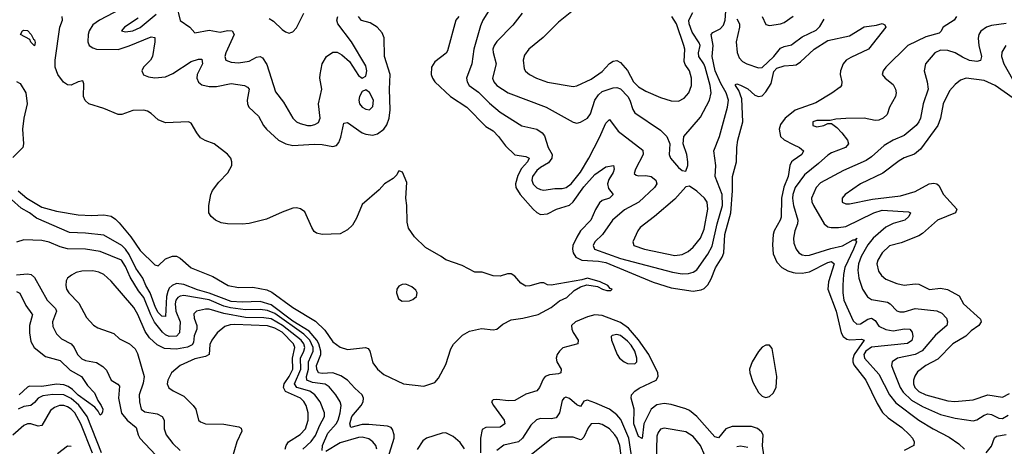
# Model space of a CAD drawing. Header units: inches. Extents: x 1694797 to 1849917, y 907313 to 1017959.
# Tile 477 of 656: x 1775748 to 1781161, y 976266 to 978612. Entities that reach past the tile are written whole.
import ezdxf

# ---------------------------------------------------------------- set-up
doc = ezdxf.new("R2010")
doc.units = ezdxf.units.IN
doc.header["$MEASUREMENT"] = 0
doc.layers.add('B7977', color=7, linetype='Continuous')
doc.layers.add('B7987', color=7, linetype='Continuous')

msp = doc.modelspace()

# ---------------------------------------------------------------- linework, layer by layer
at = {"layer": 'B7977', "color": 5}
for points, elevation in [([(1776610, 978691.8), (1776630, 978607), (1776682.4, 978570), (1776710, 978540.4), (1776790, 978554.1), (1776850, 978543.3), (1776890, 978552.6), (1776915.3, 978550), (1776926.4, 978530), (1776881, 978430), (1776876, 978410), (1776880.9, 978390), (1776910, 978377.7), (1776950, 978375), (1777010, 978384.3), (1777050, 978405), (1777070, 978410.2), (1777082.2, 978402.2), (1777105.9, 978365.9), (1777154.7, 978214.7), (1777197.5, 978157.5), (1777250.1, 978070.1), (1777270.1, 978050.1), (1777290, 978040.2), (1777330, 978030.2), (1777350, 978030.2), (1777370, 978034.7), (1777390, 978046), (1777399.2, 978070), (1777390.9, 978150), (1777408, 978230), (1777398, 978290), (1777399.4, 978310), (1777410.7, 978369.3), (1777435.1, 978410), (1777470, 978434), (1777493, 978433), (1777518.2, 978418.2), (1777561.5, 978381.5), (1777610, 978304.9), (1777630, 978290.7), (1777650, 978301), (1777653, 978310), (1777656.3, 978330), (1777650, 978358), (1777571.1, 978490), (1777495.9, 978590), (1777491.8, 978610), (1777496.1, 978630)], 640), ([(1778346.8, 978693.2), (1778294.7, 978610), (1778281.9, 978578.1), (1778244.1, 978450), (1778233.3, 978370), (1778204.4, 978290), (1778207.1, 978270), (1778219.2, 978250), (1778270, 978212.5), (1778330, 978153.5), (1778390, 978103.7), (1778508.5, 978028.5), (1778591.5, 978010), (1778620.7, 977990), (1778633.5, 977973.5), (1778653.8, 977910), (1778675.7, 977870), (1778674.1, 977850), (1778654.7, 977825.3), (1778610, 977799.4), (1778590, 977781.8), (1778567.6, 977750), (1778563.6, 977730), (1778570, 977707.5), (1778590, 977687.4), (1778610, 977677.7), (1778630, 977674.8), (1778690, 977683.5), (1778730, 977683.3), (1778752.5, 977690), (1778779.6, 977710), (1778830, 977774.3), (1778876.7, 977850), (1778936, 977964), (1778970, 978043.7), (1778990, 978063.7), (1779038.7, 977998.7), (1779173.9, 977893.9), (1779175, 977870), (1779132.7, 977790), (1779125.6, 977765.6), (1779136.4, 977756.4), (1779150, 977753.7), (1779190, 977755.4), (1779218.7, 977750), (1779245.4, 977730), (1779250.2, 977710), (1779238.4, 977690), (1779150.8, 977609.2), (1779073, 977567), (1779007, 977510), (1778950.9, 977430), (1778910.2, 977390), (1778900.2, 977370), (1778908.3, 977350), (1779050, 977298.5), (1779336.8, 977223.2), (1779390, 977214.4), (1779424.5, 977215.5), (1779450, 977223.3), (1779470, 977236.8), (1779530, 977322), (1779553.9, 977366.1), (1779582.5, 977490), (1779612.2, 977590), (1779610, 977651.1), (1779571.4, 977750), (1779574.2, 977810), (1779564, 977890), (1779594.6, 977970), (1779639.4, 978130), (1779644.9, 978170), (1779632.3, 978210), (1779601.5, 978261.5), (1779571.3, 978330), (1779555.5, 978410), (1779560.8, 978470), (1779549.9, 978530), (1779558.8, 978541.2), (1779598.8, 978561.2), (1779617.7, 978582.3), (1779626.6, 978610), (1779630, 978658.4)], 640), ([(1775739.5, 977670), (1775787.3, 977630), (1775870, 977581.1), (1775950, 977559.7), (1776070, 977539.5), (1776145.1, 977534.9), (1776210, 977538.7), (1776250.7, 977530.7), (1776275.2, 977515.2), (1776295.1, 977495.1), (1776358.7, 977418.7), (1776410, 977341.9), (1776490, 977263.2), (1776510, 977259.1), (1776550, 977296.4), (1776588.8, 977311.2), (1776610, 977311.1), (1776630, 977301.2), (1776690, 977247.8), (1776810, 977199.4), (1776893.4, 977150), (1776950, 977139.4), (1777030, 977140.8), (1777105.6, 977125.6), (1777134.3, 977114.3), (1777250, 977029.2), (1777374.9, 976954.9), (1777425.4, 976905.4), (1777470, 976840.2), (1777510, 976810.6), (1777550, 976798.1), (1777649.2, 976809.2), (1777663.1, 976803.1), (1777673.2, 976790), (1777690, 976724.4), (1777715.1, 976690), (1777750, 976660.7), (1777858, 976610), (1777970, 976597), (1778030, 976617), (1778050, 976640.7), (1778090, 976715.8), (1778118.3, 976801.7), (1778132.3, 976827.7), (1778181.9, 976878.1), (1778220.4, 976899.6), (1778286.7, 976913.3), (1778350, 976907), (1778370, 976910.5), (1778403, 976937), (1778450, 976960.7), (1778514.4, 976970), (1778597.3, 976990), (1778669, 977030), (1778714.6, 977065.4), (1778755.4, 977084.6), (1778796.8, 977123.2), (1778830, 977142.2), (1778865.9, 977154.1), (1778924.3, 977144.3), (1778951.8, 977130), (1778976.4, 977123.6), (1778997.6, 977122.4), (1779004.4, 977130), (1778994.5, 977134.5), (1778981.5, 977150), (1778939.5, 977170), (1778870, 977190.1), (1778838.9, 977181.1), (1778670, 977152.7), (1778650, 977153.4), (1778630, 977164.9), (1778610, 977165.5), (1778551.9, 977148.1), (1778530, 977147.3), (1778502.4, 977162.4), (1778470, 977201), (1778450, 977214.8), (1778430, 977214.8), (1778390, 977200.7), (1778350, 977204), (1778290, 977222.8), (1778250, 977224), (1778179.9, 977259.9), (1778090, 977291), (1778064.7, 977310), (1777978.5, 977358.5), (1777918.8, 977418.8), (1777885.8, 977465.8), (1777878, 977498), (1777876.3, 977590), (1777870.5, 977630.5), (1777876.4, 977716.4), (1777852.7, 977772.7), (1777838.5, 977778.5), (1777830, 977779.1), (1777820.4, 977759.6), (1777801.8, 977738.2), (1777752.6, 977710), (1777724, 977676), (1777630, 977595.5), (1777600.3, 977519.7), (1777577.3, 977482.7), (1777550, 977455.5), (1777510, 977433.7), (1777410, 977430.9), (1777378.7, 977438.7), (1777367.4, 977447.4), (1777353.5, 977470), (1777314.5, 977554.5), (1777291.1, 977571.1), (1777270, 977578), (1777250, 977575.4), (1777190, 977553.9), (1777105.4, 977514.6), (1777010, 977491.6), (1776970, 977488), (1776890, 977490.1), (1776855.6, 977495.6), (1776824.5, 977510), (1776800.2, 977530), (1776787.5, 977550), (1776788.4, 977590), (1776799.4, 977650), (1776808, 977672), (1776841.9, 977718.1), (1776892.8, 977770), (1776914, 977810), (1776914.6, 977830), (1776908.8, 977850), (1776890, 977872.9), (1776816.4, 977930), (1776767.2, 977947.2), (1776742.3, 977962.3), (1776720.8, 977990), (1776690, 978043.8), (1776676, 978050), (1776550, 978044.5), (1776510, 978061.6), (1776470, 978095.6), (1776450, 978108.4), (1776430, 978114.3), (1776370, 978112.7), (1776310, 978091), (1776290, 978090.6), (1776210, 978124), (1776128.4, 978148.4), (1776107.5, 978167.5), (1776099.3, 978190), (1776099.9, 978259.9), (1776095.3, 978275.3), (1776070, 978271), (1776030, 978251.4), (1776010, 978254.3), (1775988.9, 978268.9), (1775957, 978310), (1775943.1, 978350), (1775942.9, 978390), (1775968.9, 978570), (1775982.9, 978610), (1775982.1, 978630)], 580), ([(1776302, 978670), (1776187.1, 978610), (1776150, 978583.2), (1776129.6, 978550), (1776124.2, 978530), (1776122.4, 978490), (1776129.3, 978470), (1776150, 978456.6), (1776170.6, 978450.6), (1776290, 978448.7), (1776350, 978467.3), (1776470, 978517.6), (1776490, 978513.4), (1776490.8, 978490), (1776477.7, 978410), (1776466.8, 978390), (1776429.1, 978350), (1776418.9, 978330), (1776428, 978308), (1776456.8, 978296.8), (1776491.3, 978291.3), (1776550, 978296.9), (1776590, 978315.1), (1776690, 978382.2), (1776730, 978395.3), (1776750, 978395.6), (1776752.7, 978370), (1776723.3, 978310), (1776721.8, 978290), (1776730, 978268.6), (1776750, 978254.3), (1776790, 978243.8), (1776830, 978243.8), (1776910, 978260.8), (1776982.8, 978250), (1777001.1, 978241.1), (1777010.2, 978230), (1776998.9, 978170), (1776999.7, 978150), (1777007.3, 978130), (1777060.5, 978080.5), (1777088.6, 978030), (1777104.7, 978010), (1777170, 977949.4), (1777210.1, 977930.1), (1777250, 977919.3), (1777367.3, 977927.3), (1777410, 977924.7), (1777470, 977913.7), (1777490, 977920.7), (1777503.1, 977936.9), (1777513.9, 977966.1), (1777530, 978043.1), (1777550, 978047.2), (1777630, 977989.5), (1777650, 977981.5), (1777690, 977977), (1777715, 977985), (1777750, 978010.2), (1777765.7, 978034.3), (1777778.2, 978070), (1777783.8, 978116.2), (1777780.4, 978230), (1777783.9, 978310), (1777754.2, 978410), (1777752.1, 978512.1), (1777740.2, 978540.2), (1777713.2, 978570), (1777673.8, 978593.8), (1777626.7, 978606.7), (1777610.5, 978630)], 620), ([(1776399.1, 978620.9), (1776324.4, 978570), (1776307.7, 978550), (1776330, 978545.2), (1776369.2, 978550), (1776410, 978569), (1776497.8, 978642.2)], 640), ([(1777119.3, 978619.3), (1777143.9, 978603.9), (1777190, 978557.6), (1777210, 978544.4), (1777230, 978538.4), (1777238.6, 978541.4), (1777250, 978546), (1777270, 978568), (1777310, 978647.7)], 660), ([(1778162.6, 978630), (1778146, 978610), (1778100, 978440), (1778092.1, 978427.9), (1778030, 978380.2), (1778010.8, 978350), (1778010, 978311), (1778018.1, 978290), (1778030.2, 978270), (1778115.7, 978190), (1778206.4, 978130), (1778310, 978024.5), (1778350, 978000.9), (1778379.7, 977970), (1778418.5, 977918.5), (1778469.5, 977869.5), (1778530, 977858.9), (1778548.5, 977850), (1778539.3, 977830), (1778506.9, 977793.1), (1778485.4, 977754.6), (1778472.9, 977710), (1778475.1, 977690), (1778499.4, 977650), (1778570, 977570.1), (1778590, 977550.9), (1778610, 977540.2), (1778650, 977544.6), (1778698.9, 977570), (1778770, 977591.8), (1778790, 977610.7), (1778850, 977692.3), (1778910, 977760.4), (1778970, 977803.5), (1779012, 977810), (1779016.6, 977790), (1779011, 977771), (1778986.6, 977733.4), (1778979.4, 977710), (1778984.5, 977684.5), (1779010.2, 977650), (1778989.5, 977630.5), (1778950, 977616.8), (1778934.9, 977605.1), (1778912.4, 977567.6), (1778888.4, 977510), (1778830.5, 977450), (1778810, 977416.2), (1778788.5, 977370), (1778786.6, 977350), (1778789.8, 977329.8), (1778805.8, 977305.8), (1778838.7, 977290), (1778930, 977285), (1778970, 977275.9), (1779230, 977168.1), (1779330, 977137), (1779450, 977119.2), (1779493.9, 977126.1), (1779510, 977134), (1779530, 977153.2), (1779550, 977187.1), (1779573.3, 977246.7), (1779610, 977305.8), (1779618, 977330), (1779623.6, 977430), (1779657.3, 977550), (1779665.6, 977670), (1779665.9, 977750), (1779688.7, 977830), (1779690.4, 977909.6), (1779696.1, 977950), (1779723.6, 978050), (1779717.6, 978177.6), (1779702.1, 978222.1), (1779683.5, 978250), (1779683.7, 978256.3), (1779690, 978258.7), (1779710, 978252.4), (1779750, 978232.5), (1779790, 978197.7), (1779809.1, 978189.1), (1779830, 978193.1), (1779850, 978215.9), (1779878.7, 978261.3), (1779893.9, 978326.1), (1779910, 978345.2), (1779950, 978357.7), (1780000, 978362)], 620), ([(1778510, 978647.6), (1778458.4, 978581.6), (1778370, 978492.2), (1778355.5, 978470), (1778349.6, 978450), (1778351.4, 978431.4), (1778366.3, 978370), (1778347.6, 978290), (1778354, 978270), (1778370.2, 978250), (1778432.8, 978210), (1778641.3, 978130), (1778790, 978047.6), (1778810, 978043.6), (1778830, 978047.9), (1778870, 978071.3), (1778885.8, 978094.2), (1778909.9, 978170.1), (1778930, 978199.5), (1778950, 978216.8), (1779010, 978236.6), (1779030, 978238.4), (1779050, 978232.2), (1779091.5, 978190), (1779102.4, 978170), (1779118, 978118), (1779130, 978099.1), (1779270, 978003.6), (1779304.9, 977970), (1779321.7, 977930), (1779318.3, 977870), (1779326.3, 977850), (1779370, 977799.5), (1779390, 977783), (1779410, 977778.8), (1779421.3, 977810), (1779421.7, 977830), (1779415.3, 977870), (1779395.1, 977930), (1779399.7, 977970), (1779490, 978075.3), (1779539.2, 978170), (1779548.8, 978210), (1779544, 978250), (1779516.7, 978350), (1779509.1, 978370), (1779481.3, 978410), (1779480.3, 978430), (1779487.9, 978470), (1779484, 978484), (1779444, 978544), (1779428.1, 978590), (1779426.9, 978610), (1779448.6, 978651.4)], 660), ([(1778783.9, 978656.1), (1778710, 978599.1), (1778625.8, 978514.2), (1778546.5, 978450), (1778523.4, 978416.6), (1778515.8, 978390), (1778521.6, 978341.6), (1778528.4, 978328.4), (1778550.4, 978310), (1778589.5, 978289.5), (1778650, 978267.9), (1778790, 978244.6), (1778810, 978247.3), (1778890, 978285.3), (1778950, 978327.5), (1778990, 978370.1), (1779010, 978383.1), (1779030, 978386.7), (1779050, 978376.3), (1779090, 978332.9), (1779121.6, 978270), (1779150, 978242.1), (1779190, 978218.9), (1779270, 978183.2), (1779330, 978165.4), (1779370, 978163.2), (1779400.2, 978179.8), (1779425.7, 978210), (1779440.5, 978250), (1779441.1, 978290), (1779429.9, 978330), (1779406.2, 978366.2), (1779401.5, 978381.5), (1779404.2, 978450), (1779398.2, 978470), (1779357.8, 978590), (1779333.5, 978630)], 680), ([(1779829.5, 978629.5), (1779850, 978584.9), (1779870, 978579.6), (1779930, 978588.8), (1779950, 978596.3), (1780000, 978632.1)], 660), ([(1779690, 978616.9), (1779704.4, 978590), (1779704.6, 978570), (1779687.1, 978490), (1779691.6, 978431.6), (1779703, 978403), (1779722.2, 978382.2), (1779744.4, 978370), (1779810, 978347.5), (1779830, 978349.2), (1779894.1, 978410), (1779930, 978455.2), (1779950, 978465.1), (1779990, 978474.1), (1780000, 978481.4)], 640), ([(1775730, 978272.6), (1775750, 978260.6), (1775781.1, 978210), (1775789.4, 978150), (1775770.9, 978070), (1775764.1, 978010), (1775769.7, 977930), (1775764.7, 977910), (1775710, 977855)], 580), ([(1780000, 978105.8), (1779956, 978070), (1779930, 978035.7), (1779923.7, 978010), (1779930, 977969.3), (1779950.5, 977950.5), (1780000, 977926.5)], 620), ([(1780000, 977837.5), (1779990, 977830.6), (1779980.8, 977810), (1779972.9, 977750), (1779949.1, 977690.9), (1779935, 977630), (1779933.2, 977526.8), (1779928.7, 977510), (1779894.8, 977450), (1779890.1, 977429.9), (1779885.4, 977374.6), (1779890, 977324.9), (1779910, 977278.3), (1779937.8, 977250), (1779971.3, 977231.3), (1780000, 977222.6)], 620), ([(1780000, 977656.5), (1779997.7, 977650), (1779995.9, 977630), (1780000, 977601.5)], 640), ([(1777762.7, 976170), (1777807.3, 976310), (1777807.3, 976330), (1777798.1, 976358.1), (1777789.2, 976369.2), (1777770, 976376.2), (1777666.8, 976386.8), (1777630, 976385.8), (1777568.7, 976370), (1777562.2, 976390), (1777573.4, 976430), (1777625.9, 976490), (1777636.9, 976510), (1777638.7, 976530), (1777631.2, 976550), (1777590, 976585.2), (1777550.6, 976630), (1777513.7, 976653.7), (1777469.9, 976669.9), (1777410, 976666.2), (1777390, 976670), (1777380.8, 976690), (1777380.1, 976710), (1777402.8, 976770), (1777403.8, 976790), (1777392.6, 976830), (1777381.9, 976850), (1777338.3, 976898.3), (1777250, 976953.8), (1777130, 977043.4), (1777070, 977061.6), (1776970, 977058.2), (1776910, 977062.9), (1776790, 977107.6), (1776725.8, 977125.8), (1776650, 977156.5), (1776610, 977160.4), (1776585.9, 977150), (1776570, 977134.8), (1776561.8, 977118.2), (1776554.3, 977090), (1776550, 976980.7), (1776530, 976980.9), (1776510, 977001.2), (1776494, 977030), (1776465.3, 977110), (1776441, 977150), (1776424, 977190), (1776386, 977246), (1776350, 977321.4), (1776330, 977350.8), (1776310, 977369.9), (1776210, 977426.6), (1776110, 977437.7), (1776021.5, 977441.5), (1775840.8, 977520.8), (1775801.9, 977550), (1775756.3, 977576.3), (1775703.6, 977623.6)], 620), ([(1777410, 976242.4), (1777411.8, 976270), (1777441.3, 976338.7), (1777487.1, 976390), (1777497.9, 976410), (1777510.4, 976450.4), (1777514.8, 976490), (1777509.3, 976510), (1777486.7, 976550), (1777450, 976593.8), (1777426.9, 976606.9), (1777356.8, 976616.8), (1777326.2, 976630), (1777324.2, 976650), (1777334.9, 976690), (1777334.7, 976730), (1777361.6, 976790), (1777361.1, 976810), (1777343.4, 976850), (1777310, 976882.8), (1777150, 976995.9), (1777110, 977013.5), (1777070, 977018.6), (1776990, 977015.6), (1776906.9, 977026.9), (1776870, 977036.1), (1776790, 977070.7), (1776650, 977094.9), (1776630, 977092.2), (1776616.5, 977083.5), (1776606.4, 977070), (1776602.5, 977050), (1776606.1, 977010), (1776630.8, 976950), (1776626.8, 976890), (1776609, 976871), (1776570, 976870.6), (1776550, 976878.4), (1776533, 976893), (1776489.4, 976949.4), (1776468.4, 976988.4), (1776430, 977084.5), (1776401.4, 977121.4), (1776355.7, 977195.7), (1776330, 977255.3), (1776306.8, 977290), (1776190, 977336.6), (1776110, 977349.9), (1776010, 977352.7), (1775970, 977363.2), (1775910, 977389.3), (1775870, 977398.4), (1775770, 977401.6), (1775730, 977388.8)], 640), ([(1775730, 977209.1), (1775790, 977215.3), (1775810.5, 977210.5), (1775830, 977194.7), (1775899.1, 977070), (1775944.5, 977024.5), (1775949.5, 977010), (1775927.7, 976950), (1775930, 976925.5), (1775950, 976884.6), (1775977.5, 976857.5), (1776030, 976829.3), (1776047.2, 976810), (1776066.3, 976770), (1776090, 976747.1), (1776110, 976737.4), (1776170, 976727.8), (1776205.7, 976705.7), (1776224.9, 976684.9), (1776250, 976629.3), (1776287.6, 976607.6), (1776295.9, 976595.9), (1776290.6, 976530), (1776308.1, 976448.1), (1776338.5, 976410), (1776388.7, 976370), (1776398.4, 976330), (1776409.2, 976310), (1776497.1, 976217.1)], 640), ([(1777304.7, 976250), (1777350, 976292.8), (1777374.3, 976325.7), (1777397, 976383), (1777423.2, 976430), (1777423.6, 976450), (1777399.4, 976510), (1777370, 976549.9), (1777342.7, 976570), (1777270.5, 976590), (1777258.7, 976610), (1777294.2, 976690), (1777291.1, 976750), (1777310.7, 976790), (1777315.1, 976810), (1777310, 976830), (1777296, 976850), (1777193.2, 976930), (1777130, 976966.3), (1777090, 976972.8), (1776990, 976973.9), (1776870, 976995.7), (1776790, 977020.3), (1776770, 977019.9), (1776719.5, 977010), (1776705.1, 976994.9), (1776706.5, 976970), (1776721.9, 976930), (1776722.3, 976910), (1776707.1, 976872.9), (1776704, 976836), (1776695.9, 976824.1), (1776670, 976811.8), (1776610, 976800.7), (1776544.4, 976804.4), (1776503.7, 976823.7), (1776461.7, 976861.7), (1776437.5, 976897.5), (1776397.8, 976990), (1776375.3, 977030), (1776250, 977173.5), (1776209.9, 977209.9), (1776183, 977223), (1776150, 977230.5), (1776090, 977229.9), (1776058.5, 977221.5), (1776032.1, 977207.9), (1776010.3, 977190), (1776003.9, 977176.1), (1776001.1, 977150), (1776005.2, 977130), (1776017.6, 977110), (1776072.9, 977052.9), (1776114.6, 976974.6), (1776153, 976933), (1776177.9, 976917.9), (1776265.9, 976885.9), (1776296.9, 976856.9), (1776352.2, 976830), (1776382.6, 976802.6), (1776395.7, 976775.7), (1776432.9, 976650), (1776427.4, 976612.6), (1776405, 976550), (1776405.6, 976510), (1776416, 976470), (1776435, 976455), (1776504, 976444), (1776530.2, 976430), (1776543, 976410), (1776542.2, 976362.2), (1776553, 976330), (1776590, 976282), (1776630, 976243.9)], 660), ([(1775730, 977118.1), (1775748.8, 977108.8), (1775781.2, 977041.2), (1775815.3, 976995.3), (1775817.4, 976990), (1775802.5, 976930), (1775801.5, 976890), (1775810, 976841.6), (1775827.7, 976810), (1775890, 976760.6), (1775970, 976737.9), (1776024.9, 976684.9), (1776087.1, 976650), (1776121.2, 976601.2), (1776159.3, 976559.3), (1776177.8, 976517.8), (1776196.5, 976490), (1776204.9, 976470), (1776203.8, 976456.2), (1776198, 976442), (1776190, 976438), (1776179.5, 976459.5), (1776160.4, 976480.4), (1776070, 976548.1), (1776038.8, 976578.8), (1776014.7, 976594.7), (1775990, 976603.4), (1775950, 976607), (1775870, 976595), (1775802.6, 976597.4), (1775790, 976591.6), (1775745.6, 976550)], 620), ([(1779838.3, 976218.3), (1779830.5, 976269.5), (1779835.1, 976330), (1779826, 976346), (1779803.1, 976363.1), (1779770, 976374.5), (1779665.2, 976374.8), (1779630, 976362.4), (1779590, 976313.5), (1779570, 976318), (1779470.7, 976430.7), (1779430, 976462.2), (1779410, 976472.2), (1779330, 976496.5), (1779290, 976500.8), (1779250, 976493.3), (1779218.4, 976470), (1779178.8, 976390), (1779170, 976309.6), (1779150, 976319.2), (1779124.5, 976390), (1779125.9, 976470), (1779109.3, 976530), (1779110.6, 976550), (1779129.8, 976570), (1779154.2, 976585.8), (1779246.7, 976630), (1779257.5, 976650), (1779255.1, 976670), (1779206, 976770), (1779150, 976850.9), (1779095.1, 976915.1), (1779050, 976947.5), (1778950, 976986), (1778910, 976988.5), (1778870, 976978.7), (1778802.8, 976950), (1778781.6, 976930), (1778783.5, 976910), (1778791.3, 976891.3), (1778817.4, 976850), (1778815.5, 976830), (1778732.9, 976807.1), (1778714.5, 976790), (1778702.2, 976770), (1778696.2, 976750), (1778700.2, 976730), (1778724.6, 976690), (1778722.8, 976670), (1778710, 976664), (1778660.7, 976659.4), (1778636.9, 976650), (1778625, 976635), (1778606.2, 976590), (1778590, 976572), (1778530, 976552.4), (1778470, 976518.6), (1778435.9, 976515.9), (1778370, 976523.5), (1778350, 976520.9), (1778344.4, 976515.6), (1778342.4, 976510), (1778353.4, 976490), (1778411, 976410), (1778415, 976390), (1778388.3, 976371.6), (1778310.1, 976369.9), (1778290, 976359.2), (1778281.3, 976310), (1778281.1, 976230)], 620), ([(1777206.7, 976250), (1777212.3, 976270), (1777226.4, 976290), (1777290, 976330.5), (1777318.3, 976361.7), (1777333.7, 976410), (1777334.5, 976450), (1777322.7, 976490), (1777310, 976512), (1777290.8, 976530.8), (1777210, 976568), (1777198.8, 976590), (1777201.4, 976610), (1777230, 976650.6), (1777249.3, 976690), (1777247.9, 976750), (1777261, 976810), (1777253.5, 976830), (1777190, 976893.7), (1777150, 976916.5), (1777110, 976929.2), (1776930, 976936.5), (1776905.5, 976934.5), (1776875.7, 976924.3), (1776833, 976890), (1776804.4, 976850), (1776793.6, 976826.4), (1776789.4, 976770), (1776770, 976759), (1776710, 976746.6), (1776630.2, 976710), (1776582.6, 976670), (1776561.8, 976630), (1776559.3, 976610), (1776567.6, 976587.6), (1776590.8, 976570.8), (1776650, 976542.6), (1776701.8, 976490), (1776716.2, 976470), (1776730.2, 976410.2), (1776741.4, 976401.4), (1776770.2, 976390.2), (1776870, 976387.8), (1776952.8, 976372.8), (1776965.8, 976365.8), (1776969.3, 976350), (1776941.3, 976290), (1776916.7, 976203.3)], 680), ([(1776198.2, 976230), (1776119.4, 976430), (1776072.8, 976492.8), (1776030, 976528.5), (1775990, 976548.6), (1775930, 976551.6), (1775875.8, 976544.2), (1775849.5, 976530.5), (1775830, 976506.3), (1775810, 976490.5), (1775770, 976485.5), (1775738.8, 976470)], 640), ([(1779114.7, 976190), (1779096.5, 976310), (1779053.2, 976413.2), (1779030, 976439.5), (1778990, 976469.9), (1778910, 976505), (1778870, 976519.4), (1778861.8, 976518.1), (1778850, 976514.8), (1778830, 976485.7), (1778810, 976493.5), (1778770, 976528.5), (1778750, 976536), (1778738.9, 976530), (1778730, 976517.6), (1778716.2, 976450), (1778696.8, 976423.2), (1778670, 976416.7), (1778610, 976418.3), (1778589, 976411), (1778557.3, 976382.7), (1778511.3, 976310), (1778490, 976291.1), (1778410, 976273.2), (1778370, 976243.1)], 640), ([(1776147.7, 976227.7), (1776083.3, 976390), (1776050.2, 976450), (1776030, 976471), (1776010, 976483.4), (1775990, 976490.3), (1775966.7, 976490), (1775940.1, 976479.9), (1775917.7, 976462.3), (1775870, 976379.8), (1775850, 976377.6), (1775810, 976390.4), (1775790, 976389.3), (1775770, 976380.8), (1775710, 976326.6)], 660), ([(1779060.4, 976170), (1779046.2, 976270), (1779032.3, 976310), (1779019.7, 976330), (1778990, 976362), (1778950, 976386.7), (1778928.9, 976391.1), (1778890, 976390.5), (1778872.3, 976367.7), (1778850, 976316.5), (1778835.7, 976304.3), (1778830, 976301.4), (1778790, 976317.1), (1778710, 976317.2), (1778671.5, 976308.5), (1778550, 976211.2)], 660), ([(1779515.1, 976215.1), (1779490.4, 976270), (1779450, 976320.4), (1779410, 976345), (1779290, 976365.7), (1779270, 976360.9), (1779257.2, 976342.8), (1779250, 976321.2), (1779245.5, 976110)], 640), ([(1777710.7, 976250.7), (1777705.2, 976270), (1777690, 976290.5), (1777666.7, 976306.7), (1777630, 976316.3), (1777610, 976315.2), (1777510, 976285.4), (1777430, 976238.2)], 640), ([(1778192.3, 976252.3), (1778170, 976286.2), (1778130, 976320.1), (1778090, 976339.4), (1778070, 976338.6), (1777984.2, 976310), (1777963.3, 976296.7), (1777932.4, 976247.6)], 620), ([(1776030, 976264.4), (1776010, 976266.9), (1775955, 976225)], 680), ([(1779750, 976259.5), (1779710, 976266.7), (1779690, 976262.3)], 640)]:
    msp.add_lwpolyline(points, dxfattribs=dict(at, elevation=elevation))
for points, elevation in [([(1775830, 978469), (1775810, 978489), (1775803.3, 978503.3), (1775752.7, 978530), (1775762.9, 978550), (1775770, 978554), (1775790, 978552.8), (1775810.4, 978530), (1775824, 978504), (1775830, 978501), (1775833.1, 978486.9)], 560), ([(1777650, 978226.6), (1777630, 978217.2), (1777616, 978190), (1777611.4, 978170), (1777616.5, 978150), (1777630, 978130.3), (1777650, 978119.2), (1777670, 978116.9), (1777690, 978134), (1777692, 978170), (1777670, 978211.8)], 640), ([(1779430, 977696.2), (1779410, 977692), (1779350, 977625.5), (1779238.2, 977530), (1779159.6, 977470), (1779146, 977450), (1779118.9, 977390), (1779124.9, 977370), (1779183, 977350), (1779350, 977314.8), (1779390, 977320.4), (1779422, 977338), (1779450, 977361.1), (1779489.9, 977410), (1779510, 977459.5), (1779530.4, 977570), (1779527.7, 977607.7), (1779512.2, 977630), (1779470, 977668.8)], 660), ([(1777870, 977156.8), (1777850, 977155.8), (1777832.5, 977147.5), (1777821.1, 977130), (1777819.4, 977110), (1777830, 977077.7), (1777850, 977064.1), (1777890, 977066.6), (1777910, 977074.2), (1777929.8, 977090), (1777932.9, 977110), (1777924.7, 977124.7), (1777903.5, 977143.5)], 580), ([(1779030, 976880.7), (1779004.5, 976875.6), (1778999.5, 976870), (1779000.8, 976850), (1779032.9, 976770), (1779046, 976750), (1779070, 976730.2), (1779090, 976721), (1779130, 976718.9), (1779140.4, 976730), (1779140.6, 976750), (1779129.9, 976790), (1779110, 976822.5), (1779090, 976844.7), (1779050, 976874.9)], 640), ([(1779850, 976822.7), (1779830, 976811.5), (1779810, 976788.2), (1779774.4, 976730), (1779759.8, 976690), (1779761.7, 976670), (1779778.9, 976618.9), (1779810, 976562.6), (1779830, 976541.8), (1779838.6, 976538.6), (1779850, 976535.1), (1779870, 976540.4), (1779890, 976559), (1779906.5, 976590), (1779909.4, 976650.6), (1779883.6, 976803.6), (1779870, 976822.4)], 620)]:
    msp.add_lwpolyline(points, close=True, dxfattribs=dict(at, elevation=elevation))
at = {"layer": 'B7987', "color": 5}
for points, elevation in [([(1780897.1, 978630), (1780884.9, 978610), (1780824.9, 978570), (1780812.5, 978547.5), (1780801.7, 978538.3), (1780730, 978517.1), (1780631, 978470), (1780509, 978350), (1780494.3, 978330), (1780488.5, 978310), (1780504.9, 978290), (1780550, 978254.6), (1780562.6, 978230), (1780565.6, 978210), (1780562.9, 978190), (1780529.2, 978130), (1780516.1, 978090), (1780495.3, 978070), (1780470, 978058.9), (1780450, 978056.8), (1780390, 978069.8), (1780290, 978069), (1780235.1, 978064.9), (1780202.4, 978057.6), (1780130, 978057.2), (1780108.4, 978050), (1780108.2, 978030), (1780130, 978023.6), (1780169.2, 978030), (1780190, 978040.5), (1780210, 978040.5), (1780239.1, 978019.1), (1780267.1, 977990), (1780297.8, 977950), (1780303.6, 977930), (1780286.7, 977910), (1780210, 977880.2), (1780190, 977867.5), (1780139.6, 977820.3), (1780061.7, 977758.4), (1780011.6, 977690), (1780000, 977656.5)], 640), ([(1780000, 978481.4), (1780050, 978518), (1780126.7, 978553.4), (1780146.3, 978573.7), (1780170, 978615.5)], 640), ([(1780000, 978362), (1780016.6, 978363.4), (1780040.3, 978379.7), (1780114.6, 978450), (1780190, 978497.9), (1780310, 978522.8), (1780390, 978572), (1780458, 978582), (1780490, 978591.3), (1780504.1, 978584.1), (1780508.5, 978570), (1780414, 978450), (1780316.1, 978403.9), (1780291.5, 978388.5), (1780274.3, 978370), (1780259.7, 978330), (1780258.5, 978310), (1780266.7, 978270), (1780266, 978250), (1780258.7, 978241.3), (1780212.9, 978207.2), (1780125.2, 978154.8), (1780010, 978113.9), (1780000, 978105.8)], 620), ([(1781170, 978591.7), (1781090, 978580.4), (1781063.6, 978570), (1781031.7, 978548.3), (1781019.8, 978530), (1781016.6, 978510), (1781020.4, 978470), (1781035, 978410), (1781030, 978387.4), (1781010, 978382.5), (1780970, 978388.2), (1780930, 978405.6), (1780890.5, 978430.5), (1780850, 978443.1), (1780810, 978444.9), (1780778, 978430), (1780727.8, 978370), (1780719.6, 978330), (1780736.6, 978270), (1780741.4, 978230), (1780714.8, 978150), (1780699.4, 978070), (1780691.6, 978050), (1780676.9, 978030), (1780610, 977975.9), (1780550, 977949.2), (1780500.8, 977919.2), (1780430, 977857.2), (1780401.7, 977838.3), (1780276.7, 977783.3), (1780150, 977714), (1780125.8, 977690), (1780100.4, 977630), (1780101.6, 977610), (1780110.8, 977590), (1780170.1, 977490.1), (1780190, 977473.4), (1780208.3, 977468.3), (1780250, 977468.4), (1780290, 977475.4), (1780443.2, 977550), (1780490, 977563.9), (1780634.6, 977554.6), (1780645.5, 977550), (1780636.2, 977530), (1780613.2, 977510), (1780550, 977491.1), (1780510, 977471.9), (1780439.6, 977410), (1780410, 977373.3), (1780373.7, 977310), (1780359, 977270), (1780354.8, 977234.8), (1780360.1, 977190), (1780381.9, 977130), (1780408.1, 977088.1), (1780430, 977073.4), (1780518.5, 977058.5), (1780533.5, 977050), (1780570, 977011.2), (1780585.6, 977005.6), (1780610, 977005.8), (1780670, 977023.4), (1780790, 977011.4), (1780817.6, 976997.6), (1780842.4, 976970), (1780849.1, 976950), (1780844.4, 976930), (1780782.2, 976877.8), (1780708.8, 976791.2), (1780670, 976771.5), (1780572.9, 976750), (1780544.5, 976730), (1780540.9, 976710), (1780547.8, 976690), (1780588.2, 976590), (1780604.4, 976564.4), (1780650, 976519.5), (1780710, 976484.3), (1780810, 976441), (1780890, 976420.4), (1780990, 976406.5), (1781010, 976411), (1781050, 976438), (1781070, 976445), (1781090, 976440.4), (1781130, 976420.1), (1781150, 976419.1), (1781182.1, 976437.9)], 660), ([(1781169.2, 978470), (1781147.2, 978432.8), (1781145.6, 978410), (1781158.1, 978370), (1781230, 978242.4)], 680), ([(1781210, 978179.8), (1781110.8, 978250.8), (1781050, 978277), (1780950.1, 978289.9), (1780920.4, 978279.6), (1780890, 978255.1), (1780860, 978220), (1780824.3, 978150), (1780810.5, 978070), (1780795.7, 978030), (1780700.3, 977899.7), (1780667.1, 977872.9), (1780610, 977851.6), (1780583.5, 977836.5), (1780492.9, 977767.1), (1780370.3, 977710), (1780286.4, 977650), (1780268.8, 977630), (1780270, 977608.5), (1780290, 977598.9), (1780310, 977599), (1780435.8, 977624.2), (1780590, 977643.6), (1780670, 977667.5), (1780748.4, 977708.4), (1780772.4, 977712.4), (1780790.1, 977710.1), (1780800.1, 977700.1), (1780826, 977650), (1780898.9, 977570), (1780892.2, 977550), (1780793.4, 977510), (1780710, 977435.8), (1780690, 977422.9), (1780594.5, 977385.5), (1780530, 977368.1), (1780489.4, 977330), (1780464.8, 977290), (1780460.2, 977270), (1780469.3, 977230), (1780484.9, 977204.9), (1780510, 977184.2), (1780570, 977161.1), (1780610, 977152.3), (1780670, 977159.8), (1780690, 977157.1), (1780750, 977128.6), (1780810, 977135.4), (1780849.1, 977129.1), (1780912.9, 977092.9), (1780936.1, 977050), (1781030, 976964.9), (1781033.7, 976950), (1781021, 976930), (1780979, 976901), (1780949, 976871), (1780878.2, 976830), (1780795.1, 976744.9), (1780729.2, 976710), (1780684.2, 976675.8), (1780667.9, 976652.1), (1780661.1, 976630), (1780661.9, 976610), (1780669.1, 976590), (1780690, 976568.3), (1780730, 976549.3), (1780850, 976515.2), (1780888.4, 976511.6), (1780990, 976521.8), (1781070, 976548.3), (1781150, 976536.8), (1781190, 976555.7)], 680), ([(1780000, 977926.5), (1780033.8, 977910), (1780055.9, 977890), (1780046.7, 977870), (1780000, 977837.5)], 620), ([(1780000, 977601.5), (1780001.6, 977590), (1780026, 977510), (1780024.6, 977490), (1780008.4, 977450), (1780001.4, 977410), (1780002.8, 977382.8), (1780016.8, 977350), (1780030.7, 977330.7), (1780050, 977319.8), (1780070, 977315.3), (1780090, 977317), (1780206.7, 977353.3), (1780272, 977368), (1780330, 977401.7), (1780339.4, 977400.6), (1780350.1, 977410.1), (1780342.8, 977397.2), (1780347.9, 977390), (1780332, 977350), (1780284.7, 977250), (1780276.6, 977210), (1780272.9, 977152.9), (1780272.6, 977110), (1780278.7, 977070), (1780330, 976956.9), (1780350, 976938), (1780370, 976939.5), (1780410, 976964.4), (1780430.5, 976970.6), (1780450, 976958), (1780470, 976927.3), (1780510, 976907.8), (1780550, 976901.8), (1780611.5, 976911.5), (1780640.4, 976910), (1780654.1, 976894.1), (1780658.4, 976870), (1780652.8, 976847.2), (1780628.9, 976831.1), (1780430, 976811.7), (1780399.9, 976790), (1780388.5, 976770), (1780391.5, 976750), (1780470, 976663.3), (1780529.2, 976549.2), (1780564.6, 976504.6), (1780690, 976410.1), (1780770, 976361.9), (1780856.8, 976316.8), (1780910, 976279.7), (1780942.4, 976250)], 640), ([(1780000, 977222.6), (1780010, 977219.6), (1780050, 977217.7), (1780090, 977225.8), (1780190, 977277.5), (1780210, 977282.1), (1780225.7, 977270), (1780193.8, 977170), (1780190.1, 977130.1), (1780237.1, 977010), (1780264.6, 976890), (1780275.5, 976870), (1780295, 976854.9), (1780311.3, 976851.3), (1780375, 976855), (1780390.8, 976850), (1780334.6, 976770), (1780327.9, 976747.9), (1780328, 976730), (1780334.2, 976714.2), (1780399.6, 976630), (1780461.2, 976501.2), (1780491.1, 976451.1), (1780522.2, 976422.2), (1780597.8, 976370), (1780639, 976330), (1780655.3, 976310), (1780664.2, 976290), (1780663, 976270), (1780610, 976242.6)], 620), ([(1781061.5, 976230), (1781090, 976266.6), (1781107.3, 976312.7), (1781117.7, 976322.3), (1781170, 976331.7)], 640)]:
    msp.add_lwpolyline(points, dxfattribs=dict(at, elevation=elevation))

doc.saveas('drawing.dxf')
